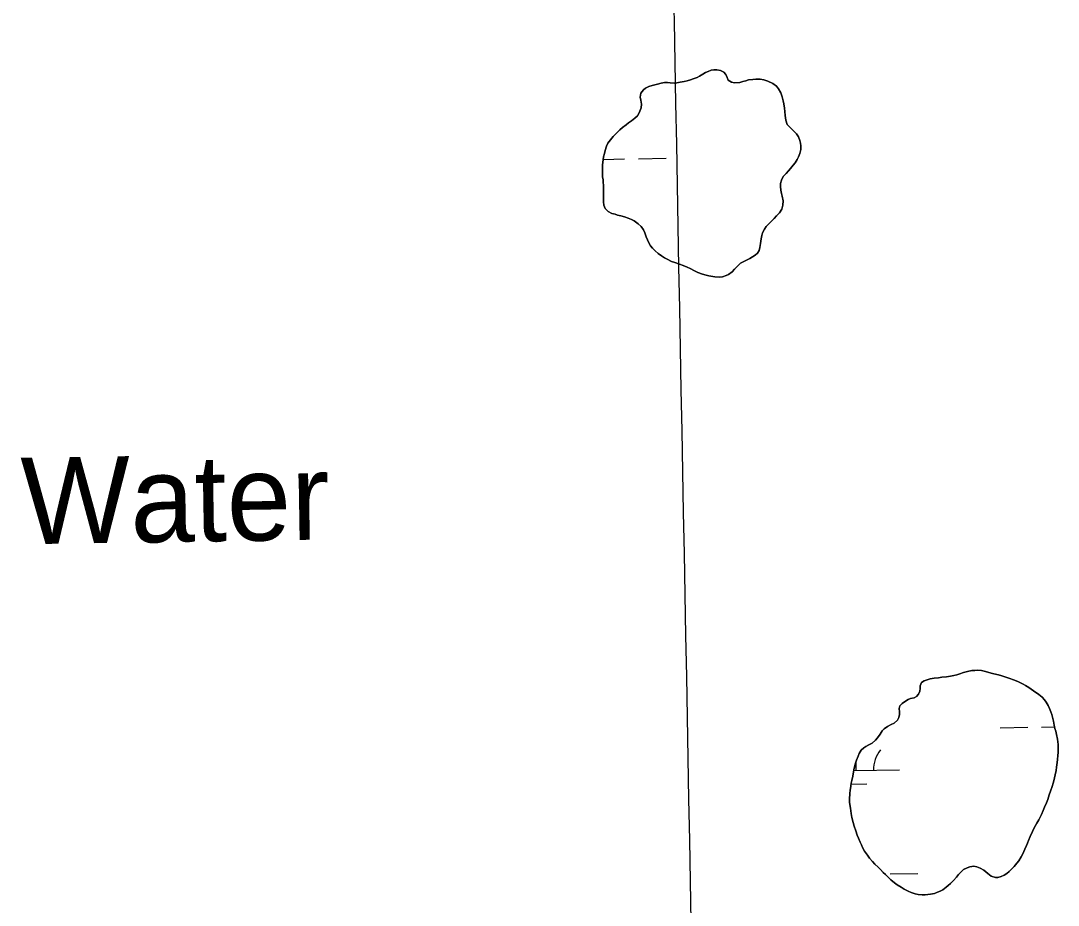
# Model space of a CAD drawing. Extents: x 3957609 to 3995875, y 234277 to 260273.
# Drawn here: x 3966384 to 3967583, y 241664 to 242686 of the extents above; entities that cross this region are included whole.
import ezdxf

# ---------------------------------------------------------------- set-up
doc = ezdxf.new("R2010")
doc.units = 0
for name, color, linetype in [('V-GRID-MAJR', 7, 'Continuous'), ('V-RIVR-IDEN', 7, 'Continuous'), ('V-TOPO-SHOR', 7, 'Continuous'), ('V-WETL-SWMP', 7, 'Continuous')]:
    doc.layers.add(name, color=color, linetype=linetype)

msp = doc.modelspace()

# ---------------------------------------------------------------- linework, layer by layer
at = {"layer": 'V-GRID-MAJR'}
msp.add_spline([(3967193.104, 239799.451), (3967136.284, 242827.44), (3967022.571, 248887.277), (3966908.859, 254947.105), (3966851.966, 257978.948)], degree=3, dxfattribs=at)
at = {"layer": 'V-TOPO-SHOR'}
for points in [[(3967208.263, 242614.664), (3967204.774, 242615.592), (3967201.276, 242617.627), (3967199.987, 242620.628), (3967198.539, 242624.263), (3967196.145, 242626.938), (3967192.33, 242628.971), (3967188.05, 242629.577), (3967184.406, 242629.555), (3967181.4, 242629.217), (3967177.924, 242627.927), (3967174.924, 242626.641), (3967171.926, 242624.72), (3967168.139, 242622.477), (3967165.298, 242620.873), (3967160.715, 242619.419), (3967157.395, 242618.289), (3967153.604, 242616.997), (3967150.44, 242616.341), (3967145.537, 242615.358), (3967141.74, 242614.701), (3967138.574, 242614.363), (3967134.138, 242614.65), (3967131.125, 242614.947), (3967127.642, 242614.924), (3967123.685, 242614.422), (3967119.575, 242613.128), (3967116.413, 242612.317), (3967113.408, 242611.504), (3967109.3, 242610.21), (3967105.507, 242608.602), (3967103.146, 242606.685), (3967100.162, 242602.863), (3967099.242, 242597.946), (3967100.215, 242594.626), (3967101.038, 242589.881), (3967100.592, 242585.603), (3967098.411, 242580.045), (3967096.217, 242576.387), (3967093.383, 242573.833), (3967089.285, 242570.798), (3967085.818, 242568.24), (3967083.139, 242566.163), (3967079.043, 242562.968), (3967076.049, 242560.414), (3967073.058, 242557.543), (3967071.015, 242555.313), (3967068.34, 242552.601), (3967065.196, 242548.78), (3967062.055, 242544.8), (3967060.336, 242541.305), (3967058.786, 242536.226), (3967058.016, 242533.051), (3967056.933, 242528.926), (3967056.48, 242525.756), (3967056.042, 242519.893), (3967055.747, 242516.722), (3967055.782, 242511.496), (3967055.976, 242505.954), (3967056.631, 242502.632), (3967056.81, 242499.624), (3967056.994, 242495.825), (3967057.025, 242491.231), (3967057.064, 242485.054), (3967057.096, 242480.143), (3967057.119, 242476.977), (3967057.459, 242473.178), (3967059.069, 242469.387), (3967062.577, 242465.766), (3967066.708, 242463.734), (3967070.359, 242462.649), (3967073.216, 242461.717), (3967077.023, 242460.794), (3967081.148, 242459.712), (3967085.435, 242458.313), (3967089.246, 242456.757), (3967092.424, 242455.192), (3967097.198, 242451.582), (3967100.547, 242448.436), (3967103.422, 242444.653), (3967104.712, 242441.178), (3967106.326, 242436.752), (3967107.774, 242433.119), (3967109.703, 242429.015), (3967111.465, 242426.174), (3967113.699, 242423.338), (3967116.57, 242420.505), (3967120.392, 242417.521), (3967124.052, 242414.695), (3967127.709, 242412.502), (3967130.73, 242410.937), (3967135.5, 242408.277), (3967139.309, 242406.876), (3967144.863, 242405.172), (3967148.992, 242403.613), (3967153.598, 242401.586), (3967157.094, 242399.866), (3967162.024, 242397.205), (3967165.995, 242395.331), (3967171.393, 242393.308), (3967175.835, 242392.229)], [(3967175.835, 242392.229), (3967178.85, 242391.456), (3967185.67, 242390.234), (3967191.054, 242390.113), (3967194.695, 242390.453), (3967198.806, 242391.747), (3967201.646, 242393.191), (3967205.587, 242396.226), (3967208.261, 242399.096), (3967211.722, 242402.602), (3967215.501, 242406.112), (3967219.13, 242408.195), (3967222.128, 242409.798), (3967226.235, 242411.726), (3967229.073, 242413.329), (3967232.387, 242415.568), (3967235.063, 242417.644), (3967236.786, 242420.825), (3967237.714, 242424.157), (3967238.631, 242429.072), (3967239.391, 242434.145), (3967240.157, 242438.112), (3967240.927, 242441.284), (3967243.116, 242445.575), (3967245.156, 242448.438), (3967248.144, 242451.627), (3967250.505, 242454.019), (3967254.282, 242457.844), (3967257.112, 242460.873), (3967260.573, 242464.539), (3967263.08, 242468.672), (3967264.475, 242473.276), (3967264.759, 242478.187), (3967263.615, 242483.565), (3967262.802, 242486.727), (3967261.984, 242490.682), (3967261.638, 242494.956), (3967261.618, 242498.125), (3967262.701, 242502.091), (3967264.731, 242506.38), (3967268.034, 242509.886), (3967270.867, 242512.915), (3967273.226, 242515.465), (3967276.208, 242519.444), (3967278.405, 242522.309), (3967280.756, 242526.127), (3967282.479, 242529.148), (3967283.88, 242533.117), (3967285.117, 242537.561), (3967285.088, 242541.837), (3967284.592, 242545.001), (3967283.779, 242548.006), (3967282.327, 242552.114), (3967280.246, 242555.583), (3967277.375, 242558.416), (3967274.985, 242560.617), (3967271.798, 242563.605), (3967269.402, 242566.599), (3967267.629, 242571.498), (3967266.959, 242576.721), (3967266.453, 242581.47), (3967266.111, 242585.269), (3967265.443, 242590.491), (3967264.786, 242593.971), (3967263.649, 242598.399), (3967262.034, 242603.14), (3967259.31, 242607.873), (3967256.916, 242610.707), (3967252.777, 242614.006), (3967247.057, 242616.503), (3967242.137, 242618.055), (3967238.172, 242618.821), (3967233.104, 242618.946), (3967229.62, 242618.606), (3967224.715, 242617.941), (3967221.393, 242617.126), (3967217.916, 242616.153), (3967214.755, 242614.865), (3967208.263, 242614.664)], [(3967508.062, 241931.324), (3967505.045, 241932.256), (3967501.078, 241933.337), (3967497.111, 241934.578), (3967493.939, 241935.35), (3967489.661, 241935.639), (3967486.337, 241935.299), (3967482.695, 241935.117), (3967477.79, 241934.294), (3967473.047, 241932.995), (3967468.939, 241931.541), (3967465.304, 241930.409), (3967461.982, 241929.596), (3967458.027, 241928.776), (3967453.28, 241928.113), (3967447.9, 241927.443), (3967444.103, 241926.943), (3967439.196, 241926.436), (3967434.606, 241925.614), (3967431.286, 241924.642), (3967427.494, 241923.509), (3967424.497, 241921.428), (3967423.096, 241917.619), (3967422.959, 241914.608), (3967422.505, 241911.436), (3967420.942, 241908.102), (3967418.744, 241905.235), (3967415.904, 241903.791), (3967411.792, 241902.814), (3967408.947, 241901.685), (3967405.006, 241898.968), (3967402.326, 241897.049), (3967399.651, 241894.497), (3967398.879, 241891.482), (3967399.061, 241887.524), (3967399.241, 241884.515), (3967398.473, 241880.868), (3967396.909, 241878.006), (3967393.13, 241874.496), (3967389.657, 241872.891), (3967385.237, 241870.484), (3967381.295, 241867.766), (3967379.251, 241865.536), (3967376.9, 241861.719), (3967373.76, 241857.42), (3967371.243, 241854.713), (3967367.622, 241851.362), (3967363.518, 241849.275), (3967360.362, 241847.514), (3967357.839, 241845.755), (3967354.847, 241843.201), (3967352.338, 241839.381), (3967351.251, 241836.367), (3967349.379, 241831.761), (3967348.295, 241828.109), (3967346.907, 241822.557), (3967346.145, 241817.959), (3967345.068, 241813.042), (3967343.992, 241807.967), (3967343.378, 241804.952), (3967342.928, 241801.465), (3967342.166, 241796.707), (3967341.871, 241793.379), (3967341.285, 241786.09), (3967341.308, 241782.764), (3967342.303, 241775.961), (3967342.798, 241772.954), (3967343.134, 241769.948), (3967343.958, 241765.358), (3967345.58, 241759.509), (3967346.714, 241755.399), (3967348.494, 241749.867), (3967350.27, 241744.968), (3967351.715, 241741.653), (3967353.649, 241736.756), (3967355.095, 241733.596), (3967356.381, 241730.753), (3967358.785, 241726.493), (3967361.984, 241721.763), (3967364.382, 241718.453), (3967367.735, 241714.515), (3967370.606, 241711.367), (3967374.432, 241707.748), (3967376.982, 241705.231), (3967380.172, 241701.926), (3967382.882, 241699.409), (3967386.23, 241695.947), (3967388.94, 241693.43), (3967393.239, 241689.973), (3967396.264, 241687.461), (3967400.876, 241684.638), (3967404.533, 241682.605), (3967409.299, 241680.26), (3967412.635, 241678.697), (3967417.399, 241677.147), (3967420.569, 241676.532), (3967425.167, 241676.088), (3967428.81, 241675.955), (3967434.983, 241676.629), (3967439.411, 241677.608), (3967443.204, 241678.9)], [(3967443.204, 241678.9), (3967446.204, 241680.186), (3967449.204, 241681.792), (3967453.145, 241684.667), (3967455.506, 241686.901), (3967458.025, 241689.136), (3967461.488, 241692.484), (3967465.105, 241696.31), (3967467.46, 241699.335), (3967470.448, 241702.679), (3967473.123, 241705.231), (3967477.229, 241707.318), (3967480.389, 241708.289), (3967484.979, 241708.952), (3967488.467, 241708.342), (3967492.436, 241706.943), (3967496.73, 241704.279), (3967501.189, 241700.664), (3967505.01, 241697.522), (3967509.934, 241695.812), (3967512.942, 241695.833), (3967516.735, 241696.965), (3967520.209, 241698.733), (3967523.205, 241700.809), (3967525.726, 241702.886), (3967528.872, 241706.075), (3967531.546, 241708.784), (3967534.69, 241712.448), (3967536.89, 241715.313), (3967539.71, 241719.768), (3967541.745, 241723.266), (3967544.086, 241728.666), (3967545.96, 241732.797), (3967547.05, 241735.654), (3967548.137, 241738.671), (3967550.009, 241743.434), (3967552.823, 241748.999), (3967554.853, 241753.445), (3967556.417, 241756.148), (3967557.824, 241758.852), (3967560.018, 241762.667), (3967563.147, 241768.707), (3967565.332, 241773.472), (3967566.891, 241777.284), (3967568.916, 241782.367), (3967570.475, 241786.176), (3967572.181, 241791.575), (3967573.737, 241795.701), (3967575.445, 241801.1), (3967576.686, 241804.907), (3967577.618, 241807.764), (3967579.156, 241814.746), (3967580.074, 241819.661), (3967580.522, 241823.624), (3967581.28, 241828.854), (3967581.73, 241832.502), (3967582.177, 241837.098), (3967582.47, 241840.583), (3967582.593, 241845.97), (3967582.568, 241849.771), (3967581.577, 241855.941), (3967580.747, 241861.479), (3967579.932, 241865.116), (3967578.804, 241868.119), (3967577.987, 241871.916), (3967577.004, 241876.819), (3967576.191, 241879.981), (3967575.054, 241884.251), (3967573.926, 241887.411), (3967572.316, 241891.359), (3967570.868, 241894.675), (3967568.466, 241898.62), (3967566.547, 241901.3), (3967563.993, 241904.293), (3967560.011, 241907.594), (3967554.123, 241911.829), (3967551.418, 241913.871), (3967548.713, 241915.595), (3967544.897, 241917.789), (3967542.196, 241919.354), (3967535.839, 241922.481), (3967530.756, 241924.664), (3967526.787, 241926.063), (3967520.913, 241927.924), (3967517.264, 241929.168), (3967513.614, 241930.253), (3967508.062, 241931.324)]]:
    msp.add_lwpolyline(points, dxfattribs=at)
at = {"layer": 'V-WETL-SWMP'}
for p, q in [((3967056.536, 242526.155), (3967081.376, 242526.607)), ((3967097.373, 242526.898), (3967129.368, 242527.48)), ((3967515.31, 241869.037), (3967547.305, 241869.619)), ((3967563.302, 241869.91), (3967578.36, 241870.184)), ((3967349.118, 241819.578), (3967348.924, 241830.228)), ((3967346.404, 241819.529), (3967399.109, 241820.487)), ((3967343.26, 241804.038), (3967361.396, 241804.368)), ((3967388.45, 241700.202), (3967420.445, 241700.784))]:
    msp.add_line(p, q, dxfattribs=at)
for points in [[(3967175.836, 242392.229), (3967171.394, 242393.308), (3967165.995, 242395.332), (3967162.023, 242397.206), (3967157.095, 242399.866), (3967153.599, 242401.585), (3967148.993, 242403.614), (3967144.864, 242405.171), (3967139.309, 242406.876), (3967135.499, 242408.277), (3967130.73, 242410.938), (3967127.71, 242412.502), (3967124.052, 242414.695), (3967120.391, 242417.522), (3967116.57, 242420.506), (3967113.7, 242423.338), (3967111.464, 242426.175), (3967109.703, 242429.014), (3967107.775, 242433.119), (3967106.326, 242436.753), (3967104.712, 242441.177), (3967103.422, 242444.653), (3967100.546, 242448.436), (3967097.199, 242451.581), (3967092.424, 242455.193), (3967089.246, 242456.756), (3967085.434, 242458.314), (3967081.148, 242459.712), (3967077.023, 242460.793), (3967073.216, 242461.718), (3967070.359, 242462.65), (3967066.708, 242463.735), (3967062.577, 242465.766), (3967059.068, 242469.386), (3967057.459, 242473.177), (3967057.118, 242476.976), (3967057.097, 242480.144), (3967057.064, 242485.054), (3967057.024, 242491.23), (3967056.993, 242495.824), (3967056.81, 242499.624), (3967056.632, 242502.632), (3967055.976, 242505.954), (3967055.781, 242511.496), (3967055.747, 242516.723), (3967056.042, 242519.893), (3967056.479, 242525.756), (3967056.933, 242528.927), (3967058.015, 242533.052), (3967058.786, 242536.225), (3967060.336, 242541.304), (3967062.055, 242544.8), (3967065.197, 242548.78), (3967068.339, 242552.602), (3967071.014, 242555.312), (3967073.059, 242557.543), (3967076.049, 242560.414), (3967079.042, 242562.968), (3967083.139, 242566.163), (3967085.818, 242568.24), (3967089.285, 242570.797), (3967093.383, 242573.833), (3967096.218, 242576.386), (3967098.411, 242580.044), (3967100.592, 242585.602), (3967101.039, 242589.881), (3967100.215, 242594.627), (3967099.243, 242597.947), (3967100.161, 242602.863), (3967103.145, 242606.684), (3967105.508, 242608.601), (3967109.299, 242610.21), (3967113.409, 242611.504), (3967116.413, 242612.316), (3967119.575, 242613.128), (3967123.685, 242614.423), (3967127.641, 242614.924), (3967131.126, 242614.947), (3967134.137, 242614.65), (3967138.574, 242614.363), (3967141.74, 242614.7), (3967145.537, 242615.359), (3967150.44, 242616.342), (3967153.604, 242616.996), (3967157.396, 242618.288), (3967160.715, 242619.419), (3967165.299, 242620.874), (3967168.139, 242622.477), (3967171.926, 242624.72), (3967174.923, 242626.64), (3967177.924, 242627.927), (3967181.4, 242629.217), (3967184.407, 242629.554), (3967188.05, 242629.578), (3967192.33, 242628.972), (3967196.145, 242626.938), (3967198.539, 242624.262), (3967199.988, 242620.628), (3967201.275, 242617.627), (3967204.773, 242615.591), (3967208.264, 242614.664)], [(3967208.264, 242614.664), (3967214.756, 242614.865), (3967217.916, 242616.153), (3967221.394, 242617.126), (3967224.715, 242617.94), (3967229.62, 242618.606), (3967233.103, 242618.946), (3967238.172, 242618.821), (3967242.137, 242618.055), (3967247.057, 242616.504), (3967252.776, 242614.007), (3967256.915, 242610.708), (3967259.31, 242607.873), (3967262.034, 242603.14), (3967263.649, 242598.398), (3967264.787, 242593.971), (3967265.444, 242590.491), (3967266.112, 242585.268), (3967266.453, 242581.469), (3967266.96, 242576.721), (3967267.628, 242571.498), (3967269.403, 242566.6), (3967271.798, 242563.606), (3967274.986, 242560.618), (3967277.376, 242558.416), (3967280.246, 242555.584), (3967282.328, 242552.113), (3967283.78, 242548.005), (3967284.592, 242545.001), (3967285.088, 242541.836), (3967285.116, 242537.56), (3967283.879, 242533.117), (3967282.479, 242529.148), (3967280.757, 242526.127), (3967278.406, 242522.31), (3967276.208, 242519.445), (3967273.225, 242515.465), (3967270.866, 242512.915), (3967268.034, 242509.887), (3967264.731, 242506.381), (3967262.701, 242502.091), (3967261.618, 242498.124), (3967261.639, 242494.956), (3967261.984, 242490.682), (3967262.802, 242486.728), (3967263.615, 242483.565), (3967264.759, 242478.188), (3967264.475, 242473.276), (3967263.08, 242468.673), (3967260.573, 242464.539), (3967257.112, 242460.873), (3967254.281, 242457.845), (3967250.505, 242454.018), (3967248.145, 242451.627), (3967245.157, 242448.439), (3967243.116, 242445.575), (3967240.927, 242441.284), (3967240.156, 242438.111), (3967239.39, 242434.146), (3967238.632, 242429.073), (3967237.714, 242424.157), (3967236.786, 242420.824), (3967235.064, 242417.645), (3967232.386, 242415.568), (3967229.074, 242413.329), (3967226.234, 242411.726), (3967222.128, 242409.799), (3967219.129, 242408.195), (3967215.5, 242406.112), (3967211.722, 242402.602), (3967208.261, 242399.095), (3967205.587, 242396.226), (3967201.647, 242393.191), (3967198.806, 242391.747), (3967194.696, 242390.452), (3967191.055, 242390.112), (3967185.669, 242390.234), (3967178.85, 242391.457), (3967175.836, 242392.229)], [(3967386.23, 241695.947), (3967382.881, 241699.409), (3967380.172, 241701.926), (3967376.982, 241705.231), (3967374.431, 241707.748), (3967370.606, 241711.366), (3967367.734, 241714.515), (3967364.382, 241718.452), (3967361.984, 241721.763), (3967358.785, 241726.493), (3967356.381, 241730.754), (3967355.095, 241733.596), (3967353.649, 241736.755), (3967351.716, 241741.652), (3967350.269, 241744.969), (3967348.494, 241749.867), (3967346.715, 241755.399), (3967345.58, 241759.509), (3967343.957, 241765.359), (3967343.135, 241769.947), (3967342.798, 241772.954), (3967342.303, 241775.96), (3967341.308, 241782.764), (3967341.286, 241786.09), (3967341.871, 241793.38), (3967342.166, 241796.708), (3967342.927, 241801.465), (3967343.379, 241804.953), (3967343.993, 241807.966), (3967345.068, 241813.042), (3967346.144, 241817.959), (3967346.906, 241822.557), (3967348.295, 241828.11), (3967349.379, 241831.76), (3967351.25, 241836.366), (3967352.338, 241839.382), (3967354.847, 241843.2), (3967357.84, 241845.754), (3967360.363, 241847.513), (3967363.519, 241849.276), (3967367.623, 241851.362), (3967371.244, 241854.712), (3967373.76, 241857.421), (3967376.9, 241861.719), (3967379.25, 241865.536), (3967381.295, 241867.767), (3967385.237, 241870.485), (3967389.656, 241872.89), (3967393.13, 241874.497), (3967396.908, 241878.006), (3967398.473, 241880.868), (3967399.241, 241884.516), (3967399.062, 241887.524), (3967398.878, 241891.483), (3967399.65, 241894.497), (3967402.326, 241897.049), (3967405.006, 241898.967), (3967408.947, 241901.686), (3967411.791, 241902.813), (3967415.903, 241903.791), (3967418.744, 241905.235), (3967420.943, 241908.101), (3967422.505, 241911.437), (3967422.959, 241914.608), (3967423.097, 241917.618), (3967424.498, 241921.429), (3967427.493, 241923.508), (3967431.287, 241924.641), (3967434.607, 241925.614), (3967439.195, 241926.436), (3967444.102, 241926.943), (3967447.9, 241927.444), (3967453.28, 241928.113), (3967458.028, 241928.777), (3967461.982, 241929.596), (3967465.303, 241930.409), (3967468.938, 241931.542), (3967473.047, 241932.995), (3967477.79, 241934.293), (3967482.695, 241935.117), (3967486.336, 241935.3), (3967489.66, 241935.639), (3967493.939, 241935.35), (3967497.112, 241934.579), (3967501.079, 241933.338), (3967505.046, 241932.256), (3967508.062, 241931.325)], [(3967508.062, 241931.325), (3967513.613, 241930.253), (3967517.263, 241929.168), (3967520.914, 241927.925), (3967526.787, 241926.063), (3967530.755, 241924.664), (3967535.838, 241922.48), (3967542.195, 241919.354), (3967544.898, 241917.788), (3967548.713, 241915.596), (3967551.417, 241913.872), (3967554.123, 241911.83), (3967560.012, 241907.593), (3967563.993, 241904.293), (3967566.547, 241901.3), (3967568.466, 241898.62), (3967570.867, 241894.676), (3967572.315, 241891.36), (3967573.925, 241887.411), (3967575.054, 241884.25), (3967576.191, 241879.981), (3967577.004, 241876.819), (3967577.987, 241871.915), (3967578.804, 241868.119), (3967579.932, 241865.117), (3967580.748, 241861.48), (3967581.577, 241855.942), (3967582.568, 241849.771), (3967582.593, 241845.97), (3967582.47, 241840.584), (3967582.176, 241837.097), (3967581.731, 241832.501), (3967581.28, 241828.855), (3967580.523, 241823.623), (3967580.074, 241819.661), (3967579.156, 241814.745), (3967577.618, 241807.765), (3967576.687, 241804.908), (3967575.445, 241801.099), (3967573.738, 241795.702), (3967572.181, 241791.574), (3967570.475, 241786.177), (3967568.916, 241782.366), (3967566.89, 241777.284), (3967565.332, 241773.472), (3967563.146, 241768.706), (3967560.018, 241762.667), (3967557.825, 241758.851), (3967556.418, 241756.149), (3967554.852, 241753.446), (3967552.822, 241748.998), (3967550.008, 241743.435), (3967548.138, 241738.671), (3967547.05, 241735.655), (3967545.96, 241732.797), (3967544.086, 241728.666), (3967541.746, 241723.266), (3967539.71, 241719.768), (3967536.889, 241715.314), (3967534.69, 241712.449), (3967531.546, 241708.785), (3967528.872, 241706.075), (3967525.725, 241702.886), (3967523.204, 241700.81), (3967520.209, 241698.732), (3967516.736, 241696.966), (3967512.942, 241695.833), (3967509.933, 241695.813), (3967505.011, 241697.522), (3967501.189, 241700.665), (3967496.73, 241704.279), (3967492.436, 241706.943), (3967488.467, 241708.342), (3967484.979, 241708.953), (3967480.39, 241708.289), (3967477.229, 241707.318), (3967473.124, 241705.232), (3967470.448, 241702.68), (3967467.461, 241699.334), (3967465.105, 241696.309), (3967461.488, 241692.484), (3967458.025, 241689.135), (3967455.506, 241686.901), (3967453.144, 241684.668), (3967449.204, 241681.791), (3967446.205, 241680.187), (3967443.204, 241678.9), (3967439.411, 241677.608), (3967434.983, 241676.628), (3967428.81, 241675.954), (3967425.166, 241676.088), (3967420.57, 241676.533), (3967417.398, 241677.146), (3967412.636, 241678.698), (3967409.3, 241680.26), (3967404.533, 241682.604), (3967400.876, 241684.639), (3967396.264, 241687.46), (3967393.238, 241689.974), (3967388.939, 241693.43), (3967386.23, 241695.947)]]:
    msp.add_lwpolyline(points, dxfattribs=at)
msp.add_arc((3967404.343, 241821.057), 35.246, 140.269876, 181.813534, dxfattribs=at)

# ---------------------------------------------------------------- texts
at = {"layer": 'V-RIVR-IDEN'}
msp.add_text('Water', height=99.9998, rotation=0.902342, dxfattribs=at).set_placement((3966384.51, 242081.164))

doc.saveas('drawing.dxf')
